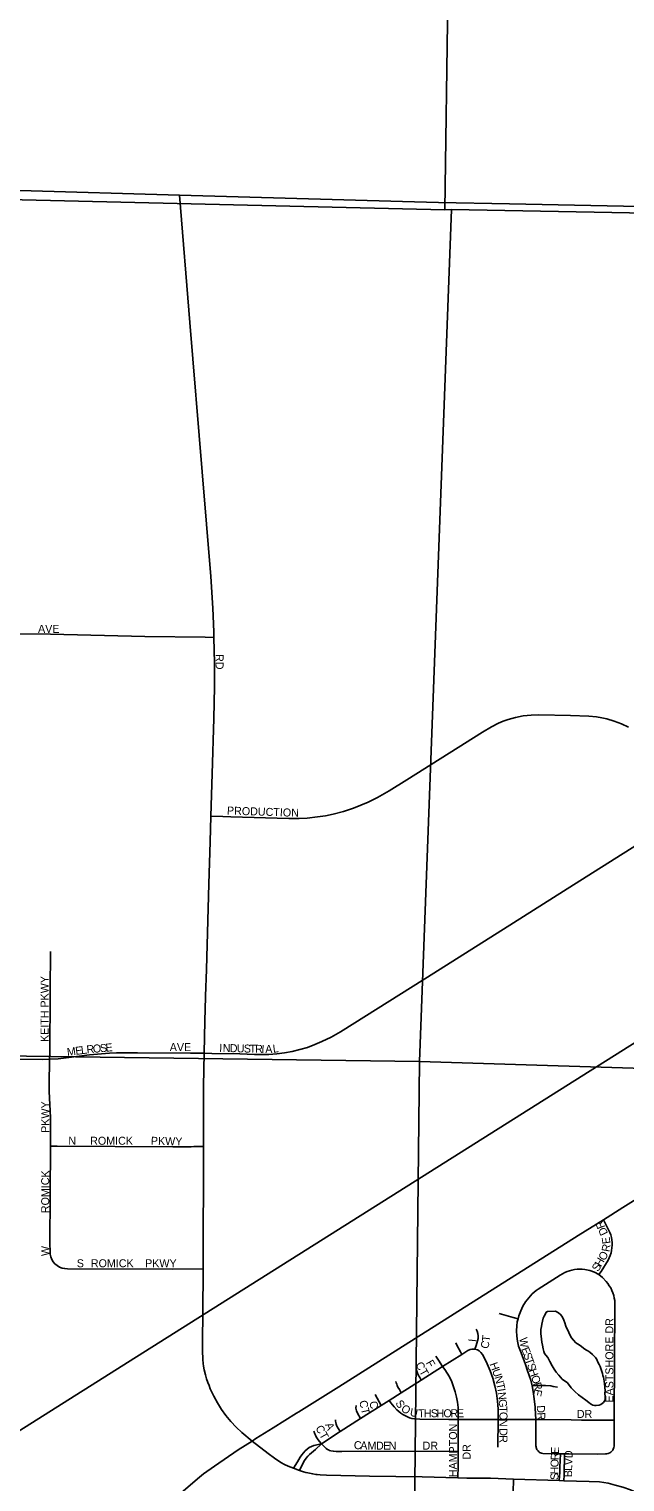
# Model space of a CAD drawing. Extents: x 1587405 to 1714697, y 1028970 to 1155083.
# Drawn here: x 1659199 to 1662922, y 1116017 to 1125096 of the extents above; entities that cross this region are included whole.
import ezdxf

# ---------------------------------------------------------------- set-up
doc = ezdxf.new("R2010")
doc.units = 0
for name, color, linetype in [('GM_X_City_Street', 7, 'Continuous'), ('GM_X_City_Street_Text', 7, 'Continuous'), ('GM_X_Corporation', 7, 'Continuous'), ('GM_X_Minor_Lake', 7, 'Continuous'), ('GM_X_Rail_Line', 7, 'Continuous'), ('GM_X_Section', 7, 'Continuous'), ('GM_X_State_Route', 7, 'Continuous')]:
    doc.layers.add(name, color=color, linetype=linetype)

msp = doc.modelspace()

# ---------------------------------------------------------------- linework, layer by layer
at = {"layer": 'GM_X_City_Street'}
for points in [[(1660354.3, 1121294.3), (1660353.8, 1121329.8), (1660347.4, 1121477.8), (1660334.9, 1121674.7), (1660280.8, 1122329.5), (1660204.4, 1123262.6), (1660138.3, 1124058.6)], [(1658909.3, 1121318.3), (1658955.7, 1121317.5), (1659332.4, 1121314.8), (1659921.8, 1121300.5), (1660298.6, 1121295.1), (1660354.3, 1121294.3)], [(1660354.3, 1121294.3), (1660356.7, 1121132.6), (1660356.7, 1121041.2)], [(1660356.7, 1121041.2), (1660356.8, 1120984.6), (1660352.4, 1120787.4), (1660342.4, 1120442.5), (1660334.8, 1120176.3)], [(1660334.8, 1120176.3), (1660410.6, 1120174), (1660460, 1120172.5), (1660821.2, 1120162.7), (1660887, 1120162.9), (1660936.4, 1120165.5), (1661002, 1120172.4), (1661050.9, 1120180), (1661099.3, 1120190.4), (1661163, 1120207.3), (1661225.8, 1120227.5), (1661272, 1120245.1), (1661317.3, 1120264.9), (1661376.4, 1120294.2), (1661448.1, 1120334.6), (1661559.9, 1120403.7), (1662031.3, 1120702.4), (1662087.6, 1120735.8), (1662131.1, 1120758), (1662161, 1120770.5), (1662191.7, 1120781.3), (1662238.8, 1120794.2), (1662286.8, 1120803.5), (1662335.3, 1120809.2), (1662384.1, 1120811), (1662581, 1120805.7), (1662695.6, 1120801.8), (1662744.3, 1120797.6), (1662776.3, 1120792.4), (1662808, 1120785.1), (1662854.8, 1120770.9), (1662900.4, 1120753.3), (1662944.5, 1120732.3)], [(1660292, 1118695.6), (1660340.6, 1118693.6), (1660515.2, 1118691.4), (1660607.5, 1118688.7), (1660651.4, 1118687), (1660697.6, 1118687.9), (1660746.3, 1118691.8), (1660794.8, 1118698.5), (1660842.9, 1118707.5), (1660890.6, 1118718.7), (1660937.5, 1118732.5), (1660983.4, 1118749.3), (1661028.5, 1118768.4), (1661087.2, 1118797), (1661144.1, 1118829.1), (1661671.5, 1119161), (1662004.4, 1119371.1), (1662226.2, 1119511.1), (1662600.3, 1119748.3), (1663085.9, 1120054.3), (1663357.6, 1120225.4)], [(1660334.8, 1120176.3), (1660330.2, 1120015.8), (1660322.4, 1119754.7)], [(1660322.4, 1119754.7), (1660306.5, 1119218.3)], [(1659326.8, 1118658.2), (1659327.9, 1118695.6), (1659329.1, 1118812.5), (1659329.9, 1118950.5), (1659331, 1119147.6), (1659333.6, 1119272.4), (1659333.7, 1119332.3)], [(1660306.5, 1119218.3), (1660301.5, 1119051.5)], [(1660301.5, 1119051.5), (1660301.4, 1119047.1), (1660297.4, 1118898)], [(1660297.4, 1118898), (1660292, 1118695.6)], [(1659326.8, 1118658.2), (1659381.3, 1118661.5), (1659446.5, 1118669), (1659576.7, 1118686.5), (1659701, 1118696.5), (1659745.3, 1118698.5), (1659877, 1118697.3), (1660206.9, 1118696.4), (1660223.4, 1118696.2), (1660292, 1118695.6)], [(1660292, 1118695.6), (1660289.1, 1118489.2), (1660288.3, 1118454.8), (1660288.9, 1118219.2), (1660288.5, 1118113.4)], [(1658937.7, 1118659.7), (1659283.2, 1118657), (1659326.8, 1118658.2)], [(1659332.6, 1118115), (1659332.3, 1118160.6), (1659332.9, 1118293.3), (1659329.3, 1118374.7), (1659325.6, 1118456.3), (1659325.6, 1118554.4), (1659326.1, 1118603.3), (1659326.8, 1118658.2)], [(1659360.2, 1117380.5), (1659349.2, 1117393.1), (1659341.1, 1117407.7), (1659335.1, 1117423.7), (1659331.6, 1117440.4), (1659329.9, 1117457.2), (1659329.6, 1117507.1), (1659332.6, 1118115)], [(1659332.6, 1118115), (1659374.3, 1118114.7), (1660097, 1118111.9), (1660211.7, 1118111.9), (1660228.1, 1118112.2), (1660288.5, 1118113.4)], [(1660288.5, 1118113.4), (1660286.4, 1117348.3)], [(1662759.4, 1117313.2), (1662772.2, 1117332.3), (1662815.8, 1117402.8), (1662823.4, 1117417.3), (1662829.7, 1117432.3), (1662834.6, 1117447.8), (1662838.1, 1117463.7), (1662840.3, 1117480), (1662841.5, 1117496.3), (1662841.3, 1117512.7), (1662839.9, 1117528.9), (1662836.9, 1117544.9), (1662832.6, 1117560.6), (1662826.8, 1117575.8), (1662811.9, 1117605.5), (1662786.9, 1117655.3)], [(1659360.2, 1117380.5), (1659374.1, 1117368.6), (1659389, 1117359.8), (1659405, 1117353.7), (1659421.7, 1117350.1), (1659438.5, 1117348.5), (1660096.5, 1117346.8), (1660286.4, 1117348.3)], [(1660286.4, 1117348.3), (1660283.6, 1117066.6), (1660283.2, 1116902), (1660283.2, 1116838.8), (1660284.3, 1116782.2), (1660286.5, 1116757.7), (1660288.7, 1116740.9), (1660293.7, 1116718.2), (1660301.3, 1116685.5), (1660308, 1116661.1), (1660315.6, 1116638.4), (1660323.2, 1116619.1), (1660331.4, 1116599.5), (1660353.4, 1116553.8), (1660375.6, 1116511.1), (1660400.8, 1116470.3), (1660429.2, 1116431.3), (1660459.8, 1116394), (1660492.7, 1116358.8), (1660527.9, 1116325.8), (1660591.8, 1116272.5)], [(1662253.8, 1117036.3), (1662258.6, 1117055.4), (1662270.3, 1117085.4), (1662284.7, 1117114.3), (1662301.2, 1117142.1), (1662320.3, 1117167.9), (1662342.2, 1117191.6), (1662366.3, 1117212.8), (1662379.4, 1117222.1), (1662517.2, 1117309.9), (1662545.2, 1117325.7), (1662559.8, 1117332), (1662575, 1117337), (1662590.5, 1117340.9), (1662606.3, 1117343.8), (1662622.2, 1117345.6), (1662638.2, 1117346.3), (1662654.2, 1117345.7), (1662670, 1117343.9), (1662701.4, 1117337.1), (1662731.6, 1117327.5), (1662759.4, 1117313.2)], [(1662855.2, 1116402.1), (1662855.2, 1116429.5), (1662859.1, 1117116.5), (1662857.5, 1117149.7), (1662855, 1117166.2), (1662851.4, 1117182.5), (1662846.4, 1117198.4), (1662840.1, 1117213.9), (1662832.7, 1117228.8), (1662824, 1117243.2), (1662814.3, 1117256.8), (1662803.9, 1117269.7), (1662781.1, 1117294.2), (1662759.4, 1117313.2)], [(1662253.8, 1117036.3), (1662223.4, 1117044.9), (1662135.2, 1117070.1)], [(1661983.4, 1116847), (1661992.3, 1116869.4), (1662000.4, 1116898.9), (1662003.8, 1116913.9), (1662005.2, 1116929.1), (1662003.3, 1116944.2), (1661998.1, 1116958.7), (1661991.2, 1116972.4)], [(1662342.3, 1116616.6), (1662332.8, 1116651.9), (1662313.2, 1116711), (1662297.4, 1116757.7), (1662268.3, 1116834.3), (1662257.4, 1116864.7), (1662250, 1116896), (1662245.3, 1116927.9), (1662244.2, 1116960.1), (1662245.7, 1116992.4), (1662249.3, 1117018.2), (1662253.8, 1117036.3)], [(1661902.8, 1116814.1), (1661894.2, 1116830), (1661871.4, 1116872.2), (1661865.4, 1116887)], [(1661782.1, 1116737.7), (1661756.8, 1116777.4), (1661740.1, 1116803.7)], [(1661782.1, 1116737.7), (1661902.8, 1116814.1)], [(1661902.8, 1116814.1), (1661940, 1116837.7), (1661953.9, 1116844.5), (1661965.8, 1116847.4), (1661983.4, 1116847)], [(1662129.4, 1116407), (1662129.7, 1116425.6), (1662129, 1116474.3), (1662125.2, 1116522.6), (1662118.3, 1116570.8), (1662108.7, 1116618.3), (1662095.7, 1116664.8), (1662079.7, 1116710.5), (1662060.8, 1116755.4), (1662039.1, 1116799.2), (1662031.3, 1116813.4), (1662022.3, 1116825.8), (1662010.9, 1116836.1), (1662001.2, 1116842.4), (1661983.4, 1116847)], [(1661649.1, 1116653.5), (1661639.4, 1116670.3), (1661630.5, 1116685.8), (1661625.6, 1116697.2), (1661621.8, 1116709.4), (1661619.2, 1116719.6)], [(1661649.1, 1116653.5), (1661782.1, 1116737.7)], [(1661880.2, 1116406.5), (1661880.3, 1116448.1), (1661878.9, 1116481.4), (1661875.4, 1116514.7), (1661869.5, 1116547.5), (1661861.4, 1116579.9), (1661851.3, 1116611.7), (1661839.2, 1116642.8), (1661824.9, 1116673.1), (1661810.6, 1116696.1), (1661795.6, 1116719.3), (1661782.1, 1116737.7)], [(1661524.1, 1116574.3), (1661512.5, 1116593.9), (1661502.9, 1116609.9), (1661498.5, 1116619.5), (1661495.6, 1116627), (1661492.8, 1116635.2), (1661490.1, 1116644.8)], [(1661524.1, 1116574.3), (1661649.1, 1116653.5)], [(1662342.3, 1116616.6), (1662367.2, 1116618.6), (1662400.8, 1116619.9), (1662425.4, 1116619.2), (1662458.6, 1116616.5), (1662473.3, 1116614.1), (1662499.9, 1116608.1)], [(1662364.7, 1116407.7), (1662361.3, 1116476.9), (1662360.6, 1116485.9), (1662357.4, 1116516.5), (1662355.2, 1116535.4), (1662348.4, 1116582.8), (1662342.3, 1116616.6)], [(1661398.4, 1116494.3), (1661360.2, 1116564.1)], [(1661398.4, 1116494.3), (1661448.7, 1116526.6)], [(1661448.7, 1116526.6), (1661524.1, 1116574.3)], [(1661448.7, 1116526.6), (1661460.1, 1116512.1), (1661480.2, 1116486.3), (1661497.2, 1116467.5), (1661508.8, 1116456.5), (1661521.4, 1116446.6), (1661534.8, 1116437.8), (1661562.7, 1116423.2), (1661576.7, 1116417.8), (1661591.3, 1116413.5), (1661607.1, 1116410.4), (1661639.3, 1116408.1), (1661820.4, 1116406.8), (1661880.2, 1116406.5)], [(1661142.9, 1116332.4), (1661268.9, 1116412.7)], [(1661268.9, 1116412.7), (1661250.2, 1116446.1), (1661243.7, 1116461.2), (1661241.5, 1116468.5), (1661240.9, 1116477.1), (1661242.8, 1116493.6)], [(1661268.9, 1116412.7), (1661398.4, 1116494.3)], [(1661880.2, 1116406.5), (1662129.4, 1116407)], [(1662128.3, 1116234.8), (1662129.4, 1116407)], [(1662129.4, 1116407), (1662364.7, 1116407.7)], [(1662364.7, 1116407.7), (1662399.7, 1116407.4), (1662586.1, 1116405.4), (1662649.2, 1116403.7), (1662825.4, 1116402.4), (1662855.2, 1116402.1)], [(1662518.6, 1116192.6), (1662485.7, 1116192.4), (1662409.4, 1116194), (1662400.8, 1116195.9), (1662394.5, 1116198.4), (1662388.5, 1116201.6), (1662383.2, 1116205.8), (1662378.8, 1116210.7), (1662375.3, 1116215.4), (1662371.9, 1116220.6), (1662369.2, 1116225.9), (1662367.2, 1116231.6), (1662366.4, 1116236.6), (1662365.3, 1116242.9), (1662365, 1116249.2), (1662365.7, 1116384.9), (1662364.7, 1116407.7)], [(1661026.1, 1116255.8), (1661011.4, 1116272.1), (1661000.2, 1116286.8), (1660997.4, 1116291.6), (1660991.2, 1116302.6), (1660988, 1116308.7), (1660984.4, 1116317.2), (1660978.8, 1116333.1)], [(1661026.1, 1116255.8), (1661142.9, 1116332.4)], [(1661142.9, 1116332.4), (1661133, 1116348.8), (1661122.5, 1116366.1), (1661118.1, 1116377.6), (1661115.2, 1116387.6), (1661113.5, 1116396.1), (1661112.4, 1116405.8)], [(1661880.1, 1116207.5), (1661879.7, 1116282.7), (1661880.2, 1116406.5)], [(1662544.9, 1116192.1), (1662570.5, 1116192.2), (1662750.3, 1116191.4), (1662799.8, 1116192.4), (1662808.6, 1116193), (1662816.8, 1116194.8), (1662826.5, 1116198.5), (1662833.3, 1116202.3), (1662840.2, 1116208.2), (1662845.6, 1116215.6), (1662849, 1116221.9), (1662852.5, 1116232.1), (1662854, 1116240.1), (1662855, 1116249.2), (1662855.2, 1116402.1)], [(1660591.8, 1116272.5), (1660692.3, 1116193.6), (1660731.4, 1116165.1), (1660771.9, 1116139.2), (1660794, 1116126.6), (1660817.1, 1116115.5), (1660852, 1116102.6)], [(1660852, 1116102.6), (1660875.9, 1116143.2), (1660893.4, 1116172.5), (1660903.5, 1116186.6), (1660913.3, 1116199.4), (1660924.2, 1116211.2), (1660936.2, 1116221.8), (1660949.3, 1116231.1), (1660963.4, 1116238.8), (1660978.2, 1116245), (1661026.1, 1116255.8)], [(1660888.8, 1116089), (1660907.9, 1116127.5), (1660920.4, 1116151.3), (1660929.8, 1116164.8), (1660940.3, 1116177.4), (1660952, 1116188.9), (1660988.3, 1116218.6), (1661026.1, 1116255.8)], [(1661026.1, 1116255.8), (1661040.6, 1116241), (1661055.4, 1116225.2), (1661062.6, 1116219.8), (1661069.3, 1116216.7), (1661075.7, 1116213.9), (1661084.6, 1116211.5), (1661100.5, 1116208.7), (1661116.7, 1116207.4), (1661153.9, 1116207.6), (1661299.4, 1116208.5), (1661853, 1116206.6), (1661880.1, 1116207.5)], [(1661878.4, 1116041.7), (1661878.8, 1116117.5), (1661880.1, 1116207.5)], [(1662511.2, 1116025.1), (1662514.7, 1116075.8), (1662515.7, 1116108.2), (1662518.6, 1116192.6)], [(1662518.6, 1116192.6), (1662544.9, 1116192.1)], [(1662540.4, 1116024.6), (1662541.1, 1116061.9), (1662544.9, 1116192.1)], [(1660852, 1116102.6), (1660888.8, 1116089)], [(1660888.8, 1116089), (1660913.3, 1116080.6), (1660928.5, 1116076.4), (1660941.2, 1116073), (1660961.5, 1116068.8), (1660971.8, 1116066.9), (1660991.2, 1116064.1), (1660998.4, 1116063.3), (1661016.6, 1116061.4), (1661056.7, 1116059.3), (1661325.5, 1116053.7), (1661654.8, 1116048.4), (1661878.4, 1116041.7)], [(1661878.4, 1116041.7), (1661934.8, 1116040.1), (1662081.6, 1116039.5), (1662225.4, 1116034.1)], [(1662219.1, 1115805.3), (1662224, 1115950), (1662225.4, 1116034.1)], [(1662225.4, 1116034.1), (1662511.2, 1116025.1)], [(1662511.2, 1116025.1), (1662540.4, 1116024.6)], [(1662540.4, 1116024.6), (1662698.8, 1116019.6), (1662761.7, 1116017.7), (1662816.1, 1116009.3), (1662860.7, 1115996.8), (1662909.2, 1115984.1), (1662956.6, 1115967.6), (1663002.5, 1115947.5), (1663046.9, 1115924.4), (1663089.8, 1115898.7), (1663130.9, 1115869.9), (1663169.4, 1115837.7), (1663200, 1115807.9)]]:
    msp.add_lwpolyline(points, dxfattribs=at)
at = {"layer": 'GM_X_Corporation'}
msp.add_lwpolyline([(1659142.1, 1124087.2), (1660138.3, 1124058.6), (1661531.2, 1124017.6), (1661755.9, 1124011.5), (1662199.8, 1124002.8), (1663318, 1123980.4)], dxfattribs=at)
at = {"layer": 'GM_X_Minor_Lake'}
for points in [[(1662436.9, 1117082.8), (1662428.8, 1117076.8), (1662424.6, 1117066.8), (1662416.4, 1117052.9), (1662410.2, 1117040.9), (1662401.7, 1117002.9), (1662399.5, 1116988.8), (1662397.2, 1116968.8), (1662397, 1116954.7), (1662396.8, 1116942.7), (1662398.7, 1116928.6), (1662400.4, 1116908.5), (1662402.2, 1116890.4), (1662406, 1116872.2), (1662411.7, 1116848.1), (1662415.6, 1116831.9), (1662419.4, 1116819.8), (1662427.4, 1116809.7), (1662439.2, 1116793.5), (1662453, 1116769.2), (1662466.8, 1116742.9), (1662478.6, 1116720.6), (1662492.4, 1116702.4), (1662508.3, 1116684.1), (1662530.2, 1116659.7), (1662562.1, 1116637.2), (1662585.9, 1116604.8), (1662607.7, 1116582.4), (1662631.6, 1116562), (1662653.6, 1116543.6), (1662677.5, 1116527.2), (1662695.5, 1116512.9), (1662705.4, 1116504.8), (1662721.4, 1116496.5), (1662731.5, 1116494.4), (1662741.5, 1116494.2), (1662759.7, 1116496), (1662771.8, 1116499.9), (1662788.1, 1116513.7), (1662796.3, 1116525.7), (1662798.5, 1116535.7), (1662798.7, 1116551.7), (1662796.9, 1116569.8), (1662797.1, 1116587.9), (1662795.4, 1116606), (1662793.7, 1116632.2), (1662791.8, 1116646.2), (1662790, 1116658.3), (1662788.2, 1116672.4), (1662784.3, 1116682.5), (1662780.4, 1116694.6), (1662766.9, 1116739), (1662761, 1116751.1), (1662753.1, 1116765.2), (1662745.2, 1116781.4), (1662737.3, 1116793.6), (1662719.5, 1116813.9), (1662701.5, 1116828.2), (1662689.6, 1116836.4), (1662677.5, 1116842.6), (1662663.6, 1116852.8), (1662649.6, 1116863), (1662635.6, 1116873.3), (1662615.7, 1116885.6)], [(1662615.7, 1116885.6), (1662599.8, 1116903.8), (1662587.9, 1116918.1), (1662580, 1116932.2), (1662570.2, 1116950.4), (1662564.3, 1116964.6), (1662558.4, 1116974.7), (1662552.6, 1116990.8), (1662546.8, 1117011), (1662538.9, 1117027.2), (1662531.1, 1117047.4), (1662521.3, 1117061.6), (1662507.3, 1117073.8), (1662487.3, 1117084.1), (1662487.3, 1117084.1), (1662436.9, 1117082.8)]]:
    msp.add_lwpolyline(points, dxfattribs=at)
at = {"layer": 'GM_X_Rail_Line'}
msp.add_lwpolyline([(1653567.6, 1112818.9), (1655299.9, 1113913.2), (1659869.5, 1116798.4), (1669730.9, 1123016.6), (1672358.5, 1124671.2), (1681694.7, 1130554.4), (1684436.5, 1132280.4), (1688526.9, 1134851.5), (1688806.9, 1135025.4), (1688953.3, 1135112.6), (1689086.8, 1135186.1), (1689267.7, 1135279.2), (1689470.2, 1135380.7), (1689588.1, 1135442), (1689734, 1135521.9), (1689883.6, 1135607.5), (1690363.1, 1135904.6), (1690749.1, 1136147.9), (1691069.9, 1136367.6)], dxfattribs=at)
at = {"layer": 'GM_X_Section'}
for points in [[(1656587, 1129382.1), (1661871, 1129232.6), (1661797.4, 1123966), (1656513.6, 1124091.6)], [(1661871, 1129232.6), (1667103.9, 1129185.4), (1667069.7, 1123870.4), (1661837.5, 1123967.6), (1661797.4, 1123966)], [(1656513.6, 1124091.6), (1661797.4, 1123966), (1661837.5, 1123967.6), (1661639.2, 1118644.5), (1656263, 1118717.5), (1656339.6, 1124095.9)], [(1667069.7, 1123870.4), (1667042.5, 1118475.3), (1661639.2, 1118644.5), (1661837.5, 1123967.6)], [(1656263, 1118717.5), (1661639.2, 1118644.5), (1661579.6, 1113384), (1656195.7, 1113439)], [(1661639.2, 1118644.5), (1667042.5, 1118475.3), (1666972.8, 1113204.7), (1661579.6, 1113384)]]:
    msp.add_lwpolyline(points, close=True, dxfattribs=at)
at = {"layer": 'GM_X_State_Route'}
for points in [[(1660869.7, 1116446), (1660884.3, 1116455.1), (1661134.2, 1116611.7), (1661508.3, 1116848.1), (1661854.8, 1117066.7), (1662630.1, 1117557.8), (1662786.9, 1117655.3), (1662908.4, 1117730.9), (1663130.4, 1117870.5), (1663267.2, 1117954.9), (1663297.8, 1117973.7), (1663617.2, 1118173.8), (1664017.3, 1118422.1), (1664341.3, 1118623.1), (1664563.5, 1118762.3), (1664569.3, 1118765.9)], [(1660146.8, 1115947.6), (1660250.7, 1116036.2), (1660289.6, 1116067.1), (1660356.6, 1116115), (1660505.8, 1116216.5), (1660591.8, 1116272.5), (1660615.8, 1116288.1), (1660724.4, 1116355.4), (1660869.7, 1116446)]]:
    msp.add_lwpolyline(points, dxfattribs=at)

# ---------------------------------------------------------------- texts
at = {"layer": 'GM_X_City_Street_Text'}
for s, rotation, p in [('AVE', 0.00001, (1659255.2, 1121322.7)), ('RD', 270, (1660364.5, 1121190)), ('PRODUCTION', 358.1116, (1660434.7, 1120187.5)), ('KEITH PKWY', 90, (1659320.6, 1118765.7)), ('M', 7.34189, (1659438.7, 1118678.2)), ('E', 7.31479, (1659491.1, 1118684.9)), ('L', 7.28769, (1659526, 1118689.4)), ('R', 5.98612, (1659560.6, 1118693.8)), ('O', 5.07767, (1659599.8, 1118698)), ('S', 5.03365, (1659643.6, 1118701.9)), ('E', 5.03365, (1659678.7, 1118704.9)), ('AVE', 0.00001, (1660078, 1118709.1)), ('I', 358.46956, (1660386.4, 1118704.7)), ('N', 358.46956, (1660408.4, 1118704.1)), ('D', 358.44771, (1660452.3, 1118702.9)), ('U', 358.47273, (1660496.3, 1118701.7)), ('S', 358.46956, (1660540.3, 1118700.5)), ('T', 358.46956, (1660575.5, 1118699.6)), ('R', 358.46956, (1660610.7, 1118698.7)), ('I', 358.42586, (1660650.3, 1118697.6)), ('A', 1.18702, (1660674.9, 1118697)), ('L', 7.13569, (1660724.5, 1118698.3)), ('PKWY', 90, (1659325, 1118198.1)), ('N', 0.00001, (1659444.4, 1118123.9)), ('ROMICK', 0.00001, (1659580.8, 1118123.9)), ('PKWY', 358.59799, (1659959.6, 1118123.9)), ('ROMICK', 90, (1659325, 1117696.5)), ('R', 111.24674, (1662798.7, 1117609.7)), ('D', 115.36646, (1662817.2, 1117570.8)), ('R', 79.85207, (1662824, 1117451.6)), ('E', 97.36075, (1662831.4, 1117507.2)), ('W', 90, (1659325, 1117428.1)), ('S', 0.00001, (1659497.2, 1117358.3)), ('ROMICK', 0.00001, (1659585.2, 1117358.3)), ('PKWY', 0.00001, (1659924, 1117358.3)), ('H', 59.15992, (1662772, 1117357.7)), ('O', 59.15992, (1662794.6, 1117395.4)), ('S', 59.16741, (1662754, 1117327.4)), ('EASTSHORE DR', 90, (1662849.3, 1116512.9)), ('I', 83.84243, (1661991.3, 1116889.8)), ('C', 75.54562, (1662065.9, 1116844.9)), ('T', 84.04542, (1662077.2, 1116891.2)), ('W', 278.65797, (1662261.1, 1116915.7)), ('E', 291.49442, (1662272.9, 1116847.3)), ('F', 299.73143, (1661676.3, 1116761.8)), ('S', 289.15208, (1662285.6, 1116815.1)), ('T', 288.83236, (1662297.1, 1116781.9)), ('CT', 299.35646, (1661611.1, 1116750.2)), ('H', 289.98312, (1662075.6, 1116753.8)), ('U', 289.89348, (1662090.6, 1116712.4)), ('N', 285.80728, (1662105.3, 1116672)), ('S', 288.8065, (1662308.5, 1116748.6)), ('H', 288.81155, (1662319.8, 1116715.3)), ('O', 288.82605, (1662334, 1116673.6)), ('T', 282.05469, (1662117.1, 1116630.5)), ('I', 279.04538, (1662124.3, 1116596.7)), ('E', 259.0866, (1662356.9, 1116600.2)), ('R', 283.32951, (1662347.9, 1116633.2)), ('CT', 282.52367, (1661261.3, 1116521.1)), ('C', 282.51853, (1661323.9, 1116516.5)), ('S', 303.44762, (1661485.3, 1116508.8)), ('N', 276.24124, (1662127.7, 1116575.6)), ('G', 275.01236, (1662132.4, 1116532.2)), ('O', 323.81444, (1661518, 1116465.4)), ('U', 349.12397, (1661575.5, 1116429.9)), ('T', 0.74826, (1661629.7, 1116420.6)), ('H', 0.00001, (1661664.7, 1116421.1)), ('S', 0.00001, (1661708.7, 1116421.1)), ('H', 0.00001, (1661743.9, 1116421.1)), ('O', 0.00001, (1661787.9, 1116421.1)), ('R', 0.00001, (1661831.9, 1116421.1)), ('E', 0.00001, (1661871.5, 1116421.1)), ('T', 272.37799, (1662136.2, 1116489)), ('O', 270.13117, (1662137.7, 1116454.3)), ('D', 272.60158, (1662371, 1116494.7)), ('R', 273.17674, (1662373, 1116450.2)), ('DR', 0.00001, (1662621.1, 1116416.7)), ('CT', 299.35646, (1660986.3, 1116354.2)), ('A', 293.97376, (1661046.9, 1116374.9)), ('HAMPTON', 90, (1661872.5, 1116046.5)), ('N', 270, (1662137.8, 1116410.4)), ('D', 269.99284, (1662137.8, 1116353.2)), ('C', 356.69487, (1661226.9, 1116223.1)), ('A', 357.60588, (1661267.3, 1116220.7)), ('M', 359.7763, (1661313.3, 1116218.9)), ('D', 359.99285, (1661366.4, 1116218.7)), ('E', 359.99563, (1661410.4, 1116218.7)), ('N', 359.99285, (1661445.6, 1116218.7)), ('DR', 0.00001, (1661657.6, 1116218.6)), ('DR', 90, (1661957.6, 1116156.5)), ('R', 269.99405, (1662137.8, 1116309.2)), ('E', 87.95068, (1662509.1, 1116191.1)), ('O', 88.31659, (1662506.4, 1116107.7)), ('R', 87.95978, (1662507.7, 1116151.6)), ('V', 88.03258, (1662592.2, 1116120.8)), ('D', 87.66045, (1662593.7, 1116164.7)), ('S', 89.94534, (1662506.1, 1116028.9)), ('H', 89.69395, (1662506.2, 1116064)), ('B', 89.7814, (1662591.2, 1116046.4)), ('L', 88.68873, (1662591.4, 1116085.8))]:
    msp.add_text(s, height=50, rotation=rotation, dxfattribs=at).set_placement(p)

doc.saveas('drawing.dxf')
